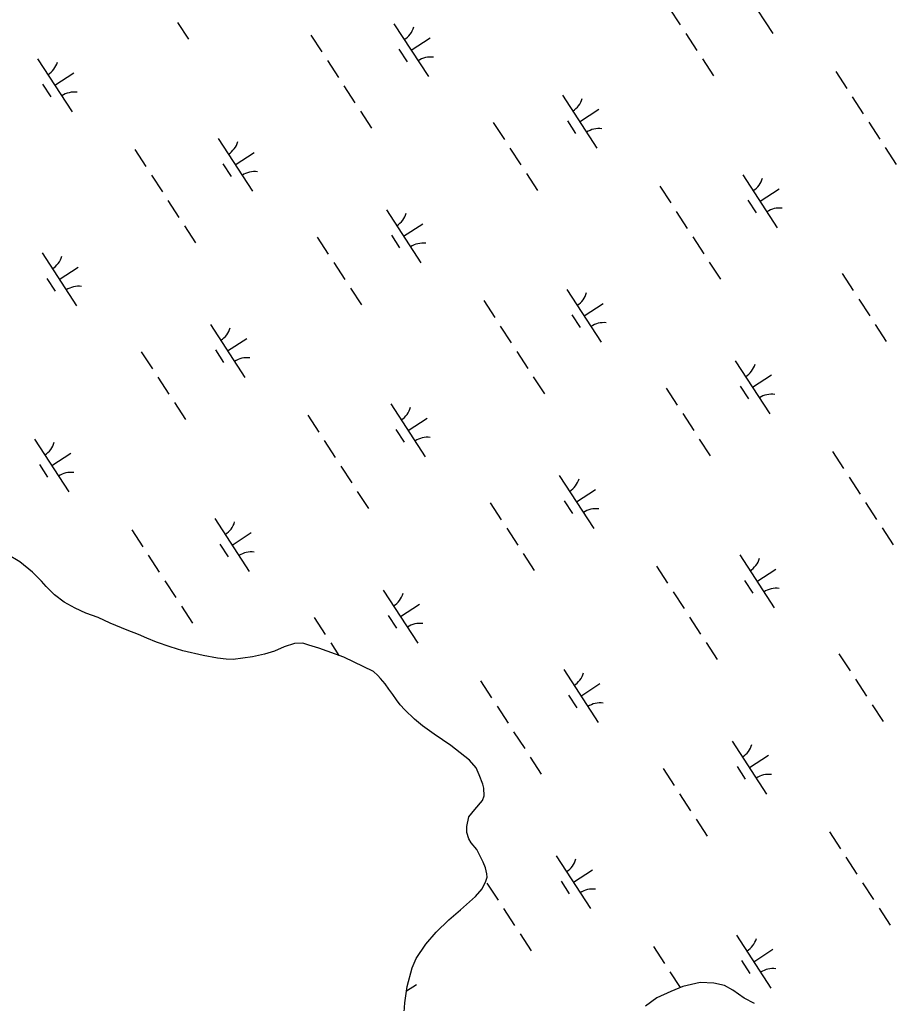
# Model space of a CAD drawing. Extents: x 3953924 to 3974542, y 193747 to 216192.
# Drawn here: x 3966112 to 3966806, y 198304 to 199083 of the extents above; entities that cross this region are included whole.
import ezdxf

# ---------------------------------------------------------------- set-up
doc = ezdxf.new("R2010")
doc.units = 0
doc.layers.add('V-WETL-SWMP', color=7, linetype='Continuous')

msp = doc.modelspace()

# ---------------------------------------------------------------- linework, layer by layer
at = {"layer": 'V-WETL-SWMP'}
for p, q in [((3966681.18, 199113.56), (3966708.45, 199071.66)), ((3966626.42, 199091.88), (3966635.15, 199078.48)), ((3966236.89, 199080.49), (3966245.62, 199067.08)), ((3966408.35, 199079.43), (3966435.63, 199037.53)), ((3966342.53, 199070.5), (3966351.26, 199057.09)), ((3966639.51, 199071.77), (3966648.24, 199058.36)), ((3966421.99, 199058.48), (3966437.08, 199068.3)), ((3966412.25, 199059.3), (3966418.8, 199049.24)), ((3966126.06, 199051.65), (3966153.33, 199009.74)), ((3966355.62, 199050.39), (3966364.35, 199036.98)), ((3966652.61, 199051.66), (3966661.34, 199038.25)), ((3966139.7, 199030.7), (3966154.78, 199040.52)), ((3966758.25, 199041.67), (3966766.98, 199028.26)), ((3966129.96, 199031.52), (3966136.5, 199021.46)), ((3966368.72, 199030.27), (3966377.45, 199016.86)), ((3966541.77, 199022.82), (3966569.05, 198980.91)), ((3966771.34, 199021.56), (3966780.07, 199008.15)), ((3966381.81, 199010.16), (3966390.54, 198996.75)), ((3966555.41, 199001.87), (3966570.5, 199011.69)), ((3966487.02, 199001.14), (3966495.75, 198987.73)), ((3966545.67, 199002.68), (3966552.22, 198992.63)), ((3966784.43, 199001.44), (3966793.16, 198988.03)), ((3966268.95, 198988.69), (3966296.22, 198946.79)), ((3966203.13, 198979.76), (3966211.86, 198966.35)), ((3966282.59, 198967.74), (3966297.67, 198977.56)), ((3966500.11, 198981.03), (3966508.84, 198967.62)), ((3966797.53, 198981.33), (3966806.25, 198967.92)), ((3966272.85, 198968.56), (3966279.39, 198958.5)), ((3966513.2, 198960.91), (3966521.93, 198947.5)), ((3966216.22, 198959.64), (3966224.95, 198946.23)), ((3966684.66, 198959.86), (3966711.94, 198917.95)), ((3966618.84, 198950.93), (3966627.57, 198937.52)), ((3966698.3, 198938.91), (3966713.39, 198948.73)), ((3966229.31, 198939.53), (3966238.04, 198926.12)), ((3966688.56, 198939.73), (3966695.11, 198929.67)), ((3966402.37, 198932.07), (3966429.65, 198890.17)), ((3966631.94, 198930.81), (3966640.66, 198917.4)), ((3966242.41, 198919.42), (3966251.13, 198906.01)), ((3966416.01, 198911.12), (3966431.09, 198920.94)), ((3966347.61, 198910.4), (3966356.34, 198896.99)), ((3966406.27, 198911.94), (3966412.81, 198901.88)), ((3966645.03, 198910.7), (3966653.76, 198897.29)), ((3966129.54, 198897.94), (3966156.82, 198856.04)), ((3966143.18, 198876.99), (3966158.27, 198886.81)), ((3966360.71, 198890.28), (3966369.43, 198876.87)), ((3966658.12, 198890.58), (3966666.85, 198877.18)), ((3966133.44, 198877.81), (3966139.99, 198867.75)), ((3966763.33, 198881.56), (3966772.06, 198868.16)), ((3966373.8, 198870.17), (3966382.53, 198856.76)), ((3966545.26, 198869.11), (3966572.54, 198827.21)), ((3966479.44, 198860.18), (3966488.17, 198846.77)), ((3966776.42, 198861.45), (3966785.15, 198848.04)), ((3966558.9, 198848.16), (3966573.98, 198857.98)), ((3966549.16, 198848.98), (3966555.7, 198838.92)), ((3966262.96, 198841.33), (3966290.24, 198799.42)), ((3966492.53, 198840.07), (3966501.26, 198826.66)), ((3966789.51, 198841.34), (3966798.24, 198827.93)), ((3966276.6, 198820.38), (3966291.69, 198830.2)), ((3966266.86, 198821.2), (3966273.41, 198811.14)), ((3966208.21, 198819.65), (3966216.94, 198806.24)), ((3966505.62, 198819.95), (3966514.35, 198806.54)), ((3966678.68, 198812.5), (3966705.96, 198770.59)), ((3966221.3, 198799.54), (3966230.03, 198786.13)), ((3966518.72, 198799.84), (3966527.45, 198786.43)), ((3966692.32, 198791.55), (3966707.4, 198801.37)), ((3966623.92, 198790.82), (3966632.65, 198777.41)), ((3966682.58, 198792.37), (3966689.12, 198782.31)), ((3966234.39, 198779.42), (3966243.12, 198766.01)), ((3966405.85, 198778.37), (3966433.13, 198736.47)), ((3966340.03, 198769.44), (3966348.76, 198756.03)), ((3966419.49, 198757.42), (3966434.58, 198767.24)), ((3966637.02, 198770.71), (3966645.74, 198757.3)), ((3966123.56, 198750.58), (3966150.84, 198708.68)), ((3966409.75, 198758.24), (3966416.3, 198748.18)), ((3966650.11, 198750.59), (3966658.84, 198737.18)), ((3966353.13, 198749.32), (3966361.86, 198735.91)), ((3966137.2, 198729.63), (3966152.28, 198739.45)), ((3966755.75, 198740.61), (3966764.48, 198727.2)), ((3966127.46, 198730.45), (3966134, 198720.39)), ((3966366.22, 198729.21), (3966374.95, 198715.8)), ((3966539.27, 198721.75), (3966566.55, 198679.85)), ((3966768.84, 198720.49), (3966777.57, 198707.08)), ((3966379.31, 198709.1), (3966388.04, 198695.69)), ((3966552.91, 198700.8), (3966568, 198710.62)), ((3966484.52, 198700.08), (3966493.25, 198686.67)), ((3966543.17, 198701.62), (3966549.72, 198691.56)), ((3966781.94, 198700.38), (3966790.66, 198686.97)), ((3966266.45, 198687.62), (3966293.73, 198645.72)), ((3966200.63, 198678.69), (3966209.36, 198665.28)), ((3966280.09, 198666.67), (3966295.17, 198676.49)), ((3966497.61, 198679.96), (3966506.34, 198666.55)), ((3966795.03, 198680.26), (3966803.76, 198666.86)), ((3966270.35, 198667.49), (3966276.89, 198657.43)), ((3966111.96, 198653.41), (3966102.26, 198659.26)), ((3966213.72, 198658.58), (3966222.45, 198645.17)), ((3966510.7, 198659.85), (3966519.43, 198646.44)), ((3966682.16, 198658.79), (3966709.44, 198616.89)), ((3966121.99, 198645.29), (3966111.96, 198653.41)), ((3966616.34, 198649.86), (3966625.07, 198636.45)), ((3966129.02, 198637.99), (3966121.99, 198645.29)), ((3966695.8, 198637.84), (3966710.89, 198647.66)), ((3966132.71, 198633.76), (3966129.02, 198637.99)), ((3966139.38, 198627.22), (3966132.71, 198633.76)), ((3966226.82, 198638.46), (3966235.54, 198625.06)), ((3966686.06, 198638.66), (3966692.61, 198628.6)), ((3966147.19, 198621.41), (3966139.38, 198627.22)), ((3966399.87, 198631.01), (3966427.15, 198589.1)), ((3966629.44, 198629.75), (3966638.17, 198616.34)), ((3966155.78, 198616.71), (3966147.19, 198621.41)), ((3966239.91, 198618.35), (3966248.64, 198604.94)), ((3966413.51, 198610.06), (3966428.59, 198619.88)), ((3966164.38, 198612.77), (3966155.78, 198616.71)), ((3966174.12, 198609.18), (3966164.38, 198612.77)), ((3966403.77, 198610.88), (3966410.32, 198600.82)), ((3966183.48, 198604.85), (3966174.12, 198609.18)), ((3966196.95, 198599.31), (3966183.48, 198604.85)), ((3966345.11, 198609.33), (3966353.84, 198595.92)), ((3966642.53, 198609.63), (3966651.26, 198596.22)), ((3966205.94, 198595.74), (3966196.95, 198599.31)), ((3966212.68, 198592.96), (3966205.94, 198595.74)), ((3966220.17, 198589.8), (3966212.68, 198592.96)), ((3966231.04, 198586.19), (3966220.17, 198589.8)), ((3966329.59, 198588.81), (3966321.23, 198585.95)), ((3966336.01, 198589.06), (3966329.59, 198588.81)), ((3966340.89, 198587.46), (3966336.01, 198589.06)), ((3966348.76, 198585.04), (3966340.89, 198587.46)), ((3966358.21, 198589.22), (3966364.66, 198579.3)), ((3966655.62, 198589.52), (3966664.35, 198576.11)), ((3966241.17, 198582.98), (3966231.04, 198586.19)), ((3966257.32, 198579.27), (3966241.17, 198582.98)), ((3966268.6, 198577.16), (3966257.32, 198579.27)), ((3966305.65, 198580.22), (3966296.17, 198578.14)), ((3966313.62, 198582.71), (3966305.65, 198580.22)), ((3966321.23, 198585.95), (3966313.62, 198582.71)), ((3966368.63, 198577.86), (3966348.76, 198585.04)), ((3966760.83, 198580.5), (3966769.56, 198567.09)), ((3966275.38, 198576.28), (3966268.6, 198577.16)), ((3966281.04, 198576.17), (3966275.38, 198576.28)), ((3966296.17, 198578.14), (3966281.04, 198576.17)), ((3966392.18, 198566.46), (3966368.63, 198577.86)), ((3966395.52, 198563.38), (3966392.18, 198566.46)), ((3966542.76, 198568.05), (3966570.04, 198526.15)), ((3966397.74, 198561.07), (3966395.52, 198563.38)), ((3966401.43, 198556.85), (3966397.74, 198561.07)), ((3966404.37, 198552.64), (3966401.43, 198556.85)), ((3966476.94, 198559.12), (3966485.67, 198545.71)), ((3966556.4, 198547.1), (3966571.48, 198556.92)), ((3966773.92, 198560.39), (3966782.65, 198546.98)), ((3966407.3, 198548.43), (3966404.37, 198552.64)), ((3966410.24, 198544.23), (3966407.3, 198548.43)), ((3966413.18, 198540.02), (3966410.24, 198544.23)), ((3966546.66, 198547.92), (3966553.21, 198537.86)), ((3966787.02, 198540.27), (3966795.74, 198526.86)), ((3966416.88, 198536.17), (3966413.18, 198540.02)), ((3966424.66, 198528.85), (3966416.88, 198536.17)), ((3966490.03, 198539), (3966498.76, 198525.59)), ((3966430.97, 198523.45), (3966424.66, 198528.85)), ((3966440.28, 198516.85), (3966430.97, 198523.45)), ((3966503.13, 198518.89), (3966511.86, 198505.48)), ((3966453.31, 198507.92), (3966440.28, 198516.85)), ((3966676.18, 198511.43), (3966703.46, 198469.53)), ((3966468.19, 198496.31), (3966453.31, 198507.92)), ((3966473.35, 198490.17), (3966468.19, 198496.31)), ((3966516.22, 198498.78), (3966524.95, 198485.37)), ((3966689.82, 198490.48), (3966704.91, 198500.3)), ((3966475.89, 198484.84), (3966473.35, 198490.17)), ((3966621.43, 198489.76), (3966630.15, 198476.35)), ((3966680.08, 198491.3), (3966686.63, 198481.24)), ((3966478.76, 198477.23), (3966475.89, 198484.84)), ((3966479.46, 198474.2), (3966478.76, 198477.23)), ((3966479.72, 198468.16), (3966479.46, 198474.2)), ((3966472.34, 198457.36), (3966478.51, 198464.41)), ((3966478.51, 198464.41), (3966479.72, 198468.16)), ((3966634.52, 198469.64), (3966643.25, 198456.23)), ((3966467.69, 198451.41), (3966472.34, 198457.36)), ((3966466.04, 198443.89), (3966467.69, 198451.41)), ((3966647.61, 198449.53), (3966656.34, 198436.12)), ((3966465.94, 198438.99), (3966466.04, 198443.89)), ((3966467.73, 198434.05), (3966465.94, 198438.99)), ((3966753.25, 198439.54), (3966761.98, 198426.13)), ((3966469.56, 198430.99), (3966467.73, 198434.05)), ((3966473.99, 198425.62), (3966469.56, 198430.99)), ((3966476.89, 198419.9), (3966473.99, 198425.62)), ((3966479.08, 198415.71), (3966476.89, 198419.9)), ((3966480.88, 198411.15), (3966479.08, 198415.71)), ((3966536.78, 198420.69), (3966564.05, 198378.78)), ((3966766.34, 198419.43), (3966775.07, 198406.02)), ((3966481.91, 198406.22), (3966480.88, 198411.15)), ((3966550.42, 198399.74), (3966565.5, 198409.56)), ((3966478.29, 198394.59), (3966481.05, 198400.58)), ((3966481.05, 198400.58), (3966482.24, 198403.57)), ((3966482.24, 198403.57), (3966481.91, 198406.22)), ((3966540.68, 198400.56), (3966547.22, 198390.5)), ((3966472.89, 198388.28), (3966478.29, 198394.59)), ((3966482.02, 198399.01), (3966490.75, 198385.6)), ((3966779.44, 198399.31), (3966788.17, 198385.9)), ((3966460.98, 198377.95), (3966472.89, 198388.28)), ((3966451.77, 198369.82), (3966460.98, 198377.95)), ((3966495.11, 198378.9), (3966503.84, 198365.49)), ((3966792.53, 198379.2), (3966801.26, 198365.79)), ((3966441.77, 198360.2), (3966451.77, 198369.82)), ((3966433.66, 198350.55), (3966441.77, 198360.2)), ((3966508.21, 198358.78), (3966516.94, 198345.37)), ((3966679.67, 198357.73), (3966706.94, 198315.83)), ((3966425.9, 198339.38), (3966433.66, 198350.55)), ((3966613.85, 198348.8), (3966622.58, 198335.39)), ((3966693.31, 198336.78), (3966708.39, 198346.6)), ((3966422.73, 198331.89), (3966425.9, 198339.38)), ((3966418.67, 198317.25), (3966422.73, 198331.89)), ((3966683.57, 198337.6), (3966690.11, 198327.54)), ((3966626.94, 198328.68), (3966635.02, 198316.27)), ((3966416.91, 198304.08), (3966418.67, 198317.25)), ((3966418.19, 198313.67), (3966426.1, 198318.81)), ((3966637.18, 198317.17), (3966627.67, 198313.2)), ((3966650.83, 198320.3), (3966637.18, 198317.17)), ((3966661.76, 198319.71), (3966650.83, 198320.3)), ((3966670.03, 198318.04), (3966661.76, 198319.71)), ((3966676.75, 198314.14), (3966670.03, 198318.04)), ((3966616.63, 198308.13), (3966607.44, 198301.52)), ((3966627.67, 198313.2), (3966616.63, 198308.13)), ((3966685.68, 198307.93), (3966676.75, 198314.14)), ((3966693.9, 198303.61), (3966685.68, 198307.93)), ((3966415.87, 198289.38), (3966416.91, 198304.08))]:
    msp.add_line(p, q, dxfattribs=at)
for centre, start, end in [((3966407.12, 199081.76), 302.29009, 343.83375), ((3966124.83, 199053.97), 302.29009, 343.83375), ((3966437.26, 199035.46), 82.29009, 123.83375), ((3966154.96, 199007.68), 82.29009, 123.83375), ((3966540.54, 199025.14), 302.29009, 343.83375), ((3966570.68, 198978.85), 82.29009, 123.83375), ((3966267.72, 198991.02), 302.29009, 343.83375), ((3966297.85, 198944.72), 82.29009, 123.83375), ((3966683.43, 198962.18), 302.29009, 343.83375), ((3966713.57, 198915.89), 82.29009, 123.83375), ((3966401.14, 198934.4), 302.29009, 343.83375), ((3966431.27, 198888.1), 82.29009, 123.83375), ((3966128.31, 198900.27), 302.29009, 343.83375), ((3966158.45, 198853.97), 82.29009, 123.83375), ((3966544.03, 198871.44), 302.29009, 343.83375), ((3966261.73, 198843.66), 302.29009, 343.83375), ((3966574.16, 198825.14), 82.29009, 123.83375), ((3966291.87, 198797.36), 82.29009, 123.83375), ((3966677.45, 198814.82), 302.29009, 343.83375), ((3966707.59, 198768.53), 82.29009, 123.83375), ((3966404.62, 198780.7), 302.29009, 343.83375), ((3966434.76, 198734.4), 82.29009, 123.83375), ((3966122.33, 198752.91), 302.29009, 343.83375), ((3966152.47, 198706.61), 82.29009, 123.83375), ((3966538.04, 198724.08), 302.29009, 343.83375), ((3966568.18, 198677.78), 82.29009, 123.83375), ((3966265.22, 198689.95), 302.29009, 343.83375), ((3966295.36, 198643.65), 82.29009, 123.83375), ((3966680.93, 198661.12), 302.29009, 343.83375), ((3966398.64, 198633.34), 302.29009, 343.83375), ((3966711.07, 198614.82), 82.29009, 123.83375), ((3966428.78, 198587.04), 82.29009, 123.83375), ((3966541.53, 198570.38), 302.29009, 343.83375), ((3966571.67, 198524.08), 82.29009, 123.83375), ((3966674.95, 198513.76), 302.29009, 343.83375), ((3966705.09, 198467.46), 82.29009, 123.83375), ((3966535.55, 198423.02), 302.29009, 343.83375), ((3966565.68, 198376.72), 82.29009, 123.83375), ((3966678.44, 198360.06), 302.29009, 343.83375), ((3966708.57, 198313.76), 82.29009, 123.83375)]:
    msp.add_arc(centre, 17.62, start, end, dxfattribs=at)

doc.saveas('drawing.dxf')
